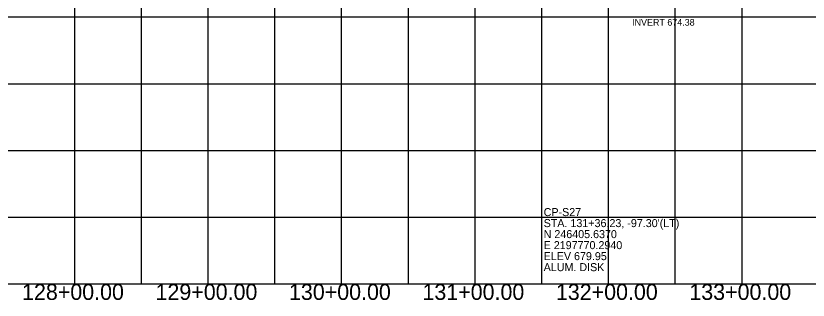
# Model space of a CAD drawing. Extents: x -7164 to 2214450, y -19642 to 253469.
# Drawn here: x 6756 to 7350, y -3012 to -2799 of the extents above; entities that cross this region are included whole.
import ezdxf

# ---------------------------------------------------------------- set-up
doc = ezdxf.new("R2010")
doc.units = 0
for name, color, linetype in [('DESIGN - SCRATCH - User 1', 7, 'Continuous'), ('DESIGN - SCRATCH - User 2', 7, 'Continuous'), ('DESIGN - SHEET - Light Grid', 7, 'Continuous'), ('SURVEY - PROFILE - Control with Text', 7, 'Continuous'), ('SURVEY - PROFILE - Drainage - Storm Sewer Text', 7, 'Continuous')]:
    doc.layers.add(name, color=color, linetype=linetype)

msp = doc.modelspace()

# ---------------------------------------------------------------- linework, layer by layer
at = {"layer": 'DESIGN - SCRATCH - User 1'}
msp.add_line((0, -3000), (12400, -3000), dxfattribs=at)
msp.add_line((0, -3000), (12400, -3000), dxfattribs=at)
at = {"layer": 'DESIGN - SHEET - Light Grid'}
for p, q in [((6800, -3000), (6800, -1000)), ((6800, -3000), (6800, -1000)), ((6850, -3000), (6850, -1000)), ((6850, -3000), (6850, -1000)), ((6900, -3000), (6900, -1000)), ((6900, -3000), (6900, -1000)), ((6950, -3000), (6950, -1000)), ((6950, -3000), (6950, -1000)), ((7000, -3000), (7000, -1000)), ((7000, -3000), (7000, -1000)), ((7050, -3000), (7050, -1000)), ((7050, -3000), (7050, -1000)), ((7100, -3000), (7100, -1000)), ((7100, -3000), (7100, -1000)), ((7150, -3000), (7150, -1000)), ((7150, -3000), (7150, -1000)), ((7200, -3000), (7200, -1000)), ((7200, -3000), (7200, -1000)), ((7250, -3000), (7250, -1000)), ((7250, -3000), (7250, -1000)), ((7300, -3000), (7300, -1000)), ((7300, -3000), (7300, -1000)), ((0, -2800), (12400, -2800)), ((0, -2800), (12400, -2800)), ((0, -2850), (12400, -2850)), ((0, -2850), (12400, -2850)), ((0, -2900), (12400, -2900)), ((0, -2900), (12400, -2900)), ((0, -2950), (12400, -2950)), ((0, -2950), (12400, -2950)), ((-1000, -3000), (11000, -3000)), ((-1000, -3000), (11000, -3000))]:
    msp.add_line(p, q, dxfattribs=at)

# ---------------------------------------------------------------- texts
at = {"layer": 'DESIGN - SCRATCH - User 2'}
for s, p in [('128+00.00', (6760.56, -3012)), ('129+00.00', (6860.56, -3012)), ('130+00.00', (6960.56, -3012)), ('131+00.00', (7060.56, -3012)), ('132+00.00', (7160.56, -3012)), ('133+00.00', (7260.56, -3012))]:
    msp.add_text(s, height=12, dxfattribs=at).set_placement(p)
at = {"layer": 'SURVEY - PROFILE - Control with Text'}
for s, p in [('CP-S27', (7151.38, -2949.2)), ('CP-S27', (7151.38, -2949.2)), ("STA. 131+36.23, -97.30'(LT)", (7151.38, -2957.45)), ("STA. 131+36.23, -97.30'(LT)", (7151.38, -2957.45)), ('N 246405.6370', (7151.38, -2965.7)), ('N 246405.6370', (7151.38, -2965.7)), ('E 2197770.2940', (7151.38, -2973.95)), ('E 2197770.2940', (7151.38, -2973.95)), ('ELEV 679.95', (7151.38, -2982.2)), ('ELEV 679.95', (7151.38, -2982.2)), ('ALUM. DISK', (7151.38, -2990.45)), ('ALUM. DISK', (7151.38, -2990.45))]:
    msp.add_text(s, height=6, dxfattribs=at).set_placement(p)
at = {"layer": 'SURVEY - PROFILE - Drainage - Storm Sewer Text'}
msp.add_text('INVERT 674.38', height=5, dxfattribs=at).set_placement((7217.67, -2806.53))
msp.add_text('INVERT 674.38', height=5, dxfattribs=at).set_placement((7217.67, -2806.53))

doc.saveas('drawing.dxf')
